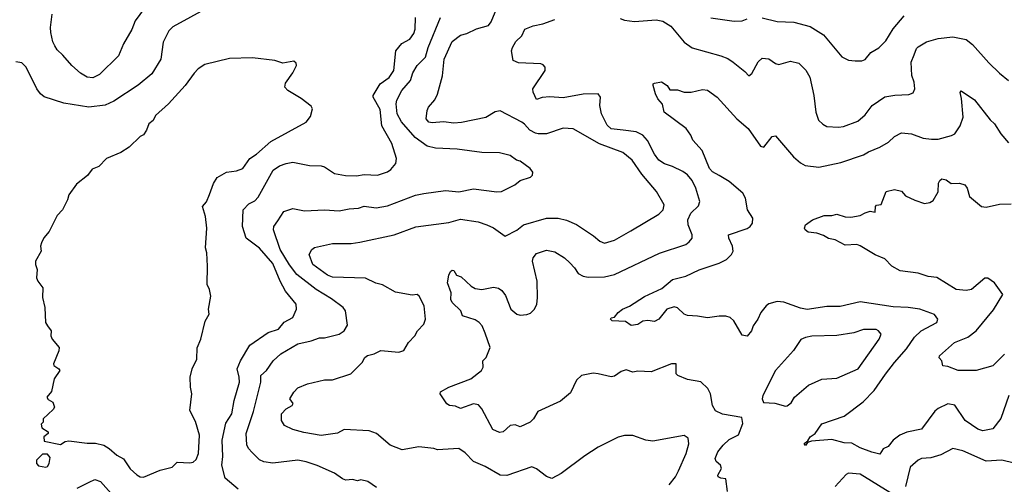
# Model space of a CAD drawing. Extents: x 1678759 to 1859541, y 384609 to 522867.
# Tile 307 of 466: x 1772378 to 1778315, y 481849 to 484652. Entities that reach past the tile are written whole.
import ezdxf

# ---------------------------------------------------------------- set-up
doc = ezdxf.new("R2010")
doc.units = 0

msp = doc.modelspace()

# ---------------------------------------------------------------- linework, layer by layer
at = {"layer": '0CON20XD'}
for points in [[(1773165, 484768), (1773073.9, 484646.1), (1773055, 484594), (1773004, 484506), (1772973.1, 484435), (1772858.7, 484321.3), (1772818.7, 484301.3), (1772785, 484305.7), (1772745, 484328.6), (1772691.9, 484375), (1772638.5, 484438.5), (1772605, 484470), (1772589.4, 484495), (1772578.3, 484518.3), (1772566.4, 484575), (1772564.5, 484605), (1772574.6, 484685.4)], [(1773513.9, 484726.1), (1773301.2, 484608.8), (1773278.1, 484585), (1773244, 484516), (1773228.9, 484415), (1773174.3, 484325), (1773092.4, 484257.6), (1772945, 484160), (1772892.9, 484137.1), (1772795, 484125.3), (1772645, 484148.2), (1772526.2, 484186.2), (1772504.1, 484204.1), (1772482.2, 484235), (1772417.5, 484365), (1772391.3, 484391.3), (1772355, 484397.5)], [(1776294.4, 481845), (1776332.9, 481895), (1776349.7, 481929.7), (1776397.1, 482035), (1776412.9, 482092.9), (1776408.1, 482128.1), (1776384.1, 482144.1), (1776195, 482109.1), (1776153.3, 482115), (1776075, 482144.3), (1776025, 482144), (1775985.9, 482134.1), (1775865, 482072.5), (1775785, 482021.2), (1775641.9, 481915), (1775586.6, 481883.4), (1775555, 481895.5), (1775495, 481942.1), (1775465, 481954.5), (1775315, 481901.8), (1775275, 481904.5), (1775185, 481957.3), (1775115, 481986.7), (1775065, 482038.1), (1775025, 482065.8), (1774897.3, 482057.3), (1774875, 482065.8), (1774785, 482074.4), (1774685, 482056.7), (1774612, 482085), (1774530, 482155), (1774485, 482171.5), (1774335, 482179.2), (1774295, 482157.8), (1774195, 482144.5), (1774091.4, 482161.4), (1774025, 482180.6), (1773973.9, 482203.9), (1773955.7, 482235), (1773956, 482275), (1773985, 482304.3), (1774021.2, 482325), (1774026.4, 482336.4), (1774006.7, 482365), (1774030.8, 482405), (1774055, 482430.6), (1774113.8, 482456.2), (1774215, 482478.8), (1774265, 482480), (1774375, 482515.7), (1774444, 482585), (1774460, 482615), (1774475, 482627.1), (1774515, 482635.8), (1774555, 482655.6), (1774665, 482646.7), (1774695, 482655.7), (1774722.5, 482705), (1774760, 482745), (1774776, 482775), (1774815.6, 482815), (1774825.6, 482845), (1774816.9, 482925), (1774786.2, 482985), (1774775, 482993.3), (1774745, 482990), (1774645, 483007.5), (1774565, 483052.9), (1774525, 483061.9), (1774462.3, 483092.3), (1774265, 483099.2), (1774235, 483111.5), (1774145, 483174.5), (1774122.5, 483235), (1774140, 483265), (1774155, 483277.8), (1774265, 483302.7), (1774377.6, 483302.4), (1774429.8, 483310.2), (1774635, 483353.8), (1774767.5, 483402.5), (1774965, 483429.1), (1775035, 483448.2), (1775141.7, 483431.7), (1775195, 483414.3), (1775235, 483395.6), (1775305, 483346.2), (1775375, 483382.5), (1775415, 483414.5), (1775555, 483455.5), (1775625, 483454.5), (1775675, 483442.5), (1775735, 483415.6), (1775838.3, 483348.3), (1775875, 483316.9), (1775905, 483304.4), (1775965, 483321.5), (1776062.4, 483377.6), (1776231.3, 483478.7), (1776258, 483505), (1776264, 483535), (1776218.6, 483615), (1776129.5, 483719.5), (1776070, 483805), (1776015, 483850), (1775874.1, 483904.1), (1775715, 483993.3), (1775655, 483998.1), (1775555, 483964.5), (1775505, 483962.9), (1775487.8, 483967.8), (1775454, 483985), (1775422.6, 484022.6), (1775405, 484034.5), (1775275, 484102.2), (1775245, 484096.5), (1775187.9, 484062.1), (1775041.5, 484031.5), (1774995, 484028.4), (1774933.3, 484036.7), (1774865, 484029.5), (1774845, 484033.5), (1774828.9, 484055), (1774834.4, 484105), (1774843.1, 484125), (1774881.1, 484168.9), (1774896.4, 484203.6), (1774926.7, 484313.3), (1774938, 484415), (1774985, 484520.6), (1775035, 484559.1), (1775075, 484569.5), (1775132.7, 484597.3), (1775205, 484616.7), (1775220.6, 484639.4), (1775268.5, 484755)], [(1773695, 481819.5), (1773616.4, 481886.4), (1773597.3, 481965), (1773603, 482017), (1773599.6, 482115), (1773621.4, 482218.6), (1773657.8, 482275), (1773671.1, 482355), (1773702.7, 482465), (1773702.3, 482495), (1773689.7, 482545), (1773708.9, 482595), (1773765, 482688.6), (1773875.5, 482764.5), (1773938.1, 482785), (1773972.2, 482827.8), (1774024, 482855), (1774046.9, 482905), (1774045.7, 482935), (1773980.6, 483015), (1773948.9, 483075), (1773905, 483181.8), (1773825, 483274.5), (1773743.7, 483333.7), (1773721.6, 483405), (1773725.8, 483505), (1773759.2, 483540.8), (1773795, 483560), (1773815, 483581.4), (1773907.1, 483745), (1773945, 483771.4), (1773984.3, 483784.3), (1774025, 483792.9), (1774125, 483772.9), (1774195, 483771.4), (1774216.7, 483765), (1774276.7, 483725), (1774341.7, 483711.7), (1774409.4, 483710.6), (1774455, 483717.7), (1774536.1, 483713.9), (1774595.4, 483734.6), (1774615, 483748), (1774645.8, 483785), (1774650.6, 483815), (1774622.1, 483905), (1774562.5, 484012.5), (1774551, 484111), (1774509.2, 484185), (1774508.8, 484195), (1774551.2, 484265), (1774605, 484302.9), (1774633.6, 484345), (1774645.4, 484465), (1774682.4, 484507.6), (1774730, 484535), (1774755, 484568), (1774763.5, 484595), (1774765.5, 484664.5)], [(1773787.9, 482287.9), (1773831.3, 482465), (1773832.8, 482505), (1773865.4, 482535), (1773905.6, 482595), (1773953.2, 482636.8), (1774055, 482697.3), (1774135, 482714.4), (1774185, 482731.9), (1774215, 482732.2), (1774304.6, 482755.4), (1774335.4, 482774.6), (1774355, 482810), (1774341.9, 482895), (1774328.1, 482915), (1774258, 482968), (1774165, 483024.7), (1774048.9, 483115), (1774005, 483174), (1773948.4, 483265), (1773907.5, 483385), (1773911.4, 483405), (1773935, 483438.8), (1773970.8, 483495), (1774025, 483513.1), (1774095, 483498.5), (1774215.6, 483504.4), (1774305, 483500), (1774365, 483511.9), (1774420, 483515), (1774455, 483527.1), (1774527.3, 483517.3), (1774595, 483530), (1774765, 483594.4), (1774814.4, 483604.4), (1774945, 483620.8), (1775025, 483613.3), (1775115, 483632.7), (1775255, 483614.5), (1775283.4, 483616.6), (1775364.4, 483655.6), (1775395, 483682.5), (1775457.1, 483702.9), (1775470, 483715), (1775473, 483733), (1775456.7, 483755), (1775395, 483799.2), (1775373.8, 483805), (1775335, 483831.9), (1775270.3, 483849.7), (1775165, 483851.1), (1775015, 483870.5), (1774885, 483877.3), (1774835, 483889.6), (1774761.9, 483941.9), (1774680.4, 484035), (1774654.8, 484084.8), (1774647.6, 484145), (1774652.9, 484167.1), (1774682, 484225), (1774734.3, 484285.7), (1774749.2, 484330.9), (1774775, 484375.7), (1774824.7, 484425.3), (1774840, 484485), (1774916, 484665)], [(1775185, 482760), (1775165.7, 482805), (1775149.2, 482825), (1775125, 482841.1), (1775047.5, 482865), (1775038, 482895), (1774986, 482945), (1774978, 482965), (1774980, 483005), (1774958.2, 483065), (1774965, 483110), (1774975, 483133.8), (1774985, 483142), (1774995, 483138.8), (1775011.4, 483111.4), (1775040.7, 483100.7), (1775100, 483045), (1775125, 483030.6), (1775165, 483024.3), (1775235, 483039.4), (1775265, 483032.9), (1775285, 483017.5), (1775307.4, 482987.4), (1775339.2, 482905), (1775374.6, 482874.6), (1775395, 482869.4), (1775435, 482872.9), (1775458.3, 482881.7), (1775481.2, 482905), (1775495.7, 482935), (1775501.1, 482975), (1775499.1, 483075), (1775469.4, 483195), (1775474.4, 483215), (1775495, 483241.4), (1775555, 483262.2), (1775605, 483250.9), (1775662.5, 483215), (1775695.4, 483185.4), (1775724.2, 483155), (1775745, 483120.8), (1775774.5, 483104.5), (1775805, 483098.5), (1775905, 483100.9), (1775965, 483115.5), (1776236, 483244), (1776393.6, 483296.4), (1776415, 483312), (1776432.5, 483335), (1776432.5, 483355), (1776409.2, 483415), (1776406.1, 483445), (1776424.6, 483485), (1776470.7, 483529.3), (1776478.6, 483555), (1776455, 483636), (1776432, 483682), (1776405, 483715.5), (1776376.4, 483736.4), (1776315, 483767.1), (1776265, 483782.7), (1776232.5, 483805), (1776205, 483840), (1776163.7, 483923.6), (1776135.6, 483955), (1776095.9, 483975.9), (1776017.5, 483985), (1775945, 483994.7), (1775919.6, 484015), (1775886.2, 484085), (1775875.8, 484135), (1775880, 484185), (1775865, 484205.8), (1775775, 484203.3), (1775655, 484180), (1775575, 484187.5), (1775527.5, 484182.5), (1775495, 484171.2), (1775474, 484215), (1775472.5, 484235), (1775546.7, 484345), (1775546.7, 484365), (1775535, 484380), (1775520, 484385), (1775385, 484391.1), (1775352.5, 484405), (1775343.8, 484465), (1775348.8, 484485), (1775369.7, 484520.3), (1775406.2, 484555), (1775423.3, 484595), (1775475, 484614.3), (1775533, 484627), (1775605, 484654.2)], [(1775999.4, 484659.4), (1776025, 484648.6), (1776085, 484641.5), (1776215, 484652), (1776255, 484642.7), (1776305, 484613.3), (1776385, 484516.7), (1776432.2, 484482.2), (1776605, 484433.5), (1776647.6, 484417.6), (1776680, 484395), (1776750.3, 484340.3), (1776775, 484313.8), (1776792.3, 484327.7), (1776831.1, 484398.9), (1776855, 484419.2), (1776895, 484415.5), (1776935, 484388.9), (1776955, 484382.5), (1777025, 484401.8), (1777075, 484390.5), (1777118.5, 484348.5), (1777141.9, 484305), (1777165.6, 484195), (1777177.5, 484095), (1777195, 484046), (1777220.9, 484020.9), (1777245, 484008.1), (1777314.1, 484004.1), (1777345, 484007.1), (1777430.5, 484039.5), (1777475, 484078), (1777517.5, 484135), (1777595, 484186.7), (1777655, 484196.7), (1777739.5, 484200.5), (1777765, 484210), (1777775.8, 484235), (1777770.6, 484275), (1777757.1, 484315), (1777752.9, 484395), (1777770.2, 484439.8), (1777785, 484478.8), (1777795, 484489.2), (1777845, 484518.1), (1777915, 484539.1), (1778005, 484549.5), (1778085, 484531.9), (1778123, 484503), (1778221.1, 484391.1), (1778285, 484329.2), (1778340, 484285)], [(1776545, 484664.4), (1776685, 484643.3), (1776735, 484645.7), (1776765, 484656.9)], [(1776855, 484662.7), (1776945, 484641.8), (1777045, 484636.5), (1777145, 484610.6), (1777225, 484561.4), (1777335, 484428.8), (1777375, 484407.5), (1777415, 484403.8), (1777455, 484404), (1777475, 484411.2), (1777510, 484455), (1777558.3, 484481.7), (1777600.8, 484525), (1777643.6, 484596.4), (1777710, 484675)], [(1773125, 481893.1), (1773225, 481934.6), (1773297.1, 481952.9), (1773328.1, 481981.9), (1773405, 481978.1), (1773425, 481982.5), (1773441.4, 481998.6), (1773455.8, 482035), (1773461.4, 482145), (1773437.3, 482227.3), (1773404, 482295), (1773415.7, 482395), (1773408, 482435), (1773406.7, 482495), (1773418.8, 482545), (1773445.7, 482605), (1773448.3, 482671.7), (1773470, 482725), (1773495.9, 482834.1), (1773520, 482875), (1773516.7, 482905), (1773530, 482985), (1773523.3, 483025), (1773508.8, 483055), (1773511.2, 483165), (1773507.5, 483245), (1773498.8, 483275), (1773506, 483395), (1773499.2, 483465), (1773480.8, 483525), (1773505, 483552.5), (1773522.4, 483597.6), (1773546.9, 483663.1), (1773569.5, 483700.5), (1773625, 483733.1), (1773685, 483740), (1773724, 483755), (1773765.3, 483814.7), (1773805, 483841.2), (1773892.7, 483917.3), (1774105.6, 484034.4), (1774131.7, 484068.3), (1774143.3, 484115), (1774135, 484131.2), (1774076, 484176), (1773995, 484224.5), (1773977.3, 484245), (1773981.7, 484268.3), (1774025, 484331.2), (1774046.2, 484375), (1774045, 484390), (1774031.7, 484401.7), (1773965, 484390), (1773916.1, 484406.1), (1773781.7, 484421.7), (1773642.3, 484417.7), (1773495, 484381.2), (1773455, 484356.2), (1773431.1, 484328.9), (1773375.6, 484254.4), (1773275.5, 484144.5), (1773196.7, 484075), (1773182.5, 484045), (1773156.4, 484023.6), (1773143.6, 483986.4), (1773125, 483957.5), (1773105, 483946.7), (1773037.3, 483882.7), (1772988.3, 483851.7), (1772902.5, 483815), (1772855, 483766.7), (1772815, 483750), (1772787, 483713), (1772720.5, 483659.5), (1772673.9, 483596.1), (1772666.7, 483565), (1772636.2, 483505), (1772605, 483470), (1772556.7, 483375), (1772524.2, 483335.8), (1772508.8, 483305), (1772503.8, 483285), (1772507.5, 483255), (1772473.8, 483195), (1772473.3, 483175), (1772483.3, 483145), (1772480, 483095), (1772486.7, 483075), (1772517.5, 483035), (1772516.4, 482976.4), (1772528.8, 482915), (1772534, 482825), (1772546.1, 482806.1), (1772567.5, 482775), (1772566.7, 482745), (1772573.9, 482723.9), (1772616.2, 482675), (1772613.8, 482655), (1772582.5, 482575), (1772583.3, 482565), (1772615, 482546.7), (1772620, 482535), (1772586.7, 482485), (1772570.7, 482409.3), (1772542.5, 482375), (1772550.7, 482360.7), (1772577.5, 482345), (1772587.5, 482315), (1772579.3, 482300.7), (1772520, 482245), (1772520, 482225), (1772508.3, 482211.7), (1772510.7, 482190.7), (1772550, 482165), (1772550, 482155), (1772523.3, 482135), (1772525, 482110), (1772625, 482090), (1772652.3, 482107.7), (1772675, 482112), (1772785, 482097.5), (1772835, 482097.3), (1772885, 482084.5), (1772917.5, 482065), (1772963.8, 482025), (1773003.7, 482003.7), (1773043.4, 481943.4), (1773085, 481906.4), (1773105, 481894.6), (1773125, 481893.1)], [(1777515, 482042.5), (1777445, 482068.2), (1777395, 482096.4), (1777349.8, 482099.8), (1777275, 482119.5), (1777151.4, 482108.6), (1777128.3, 482101.7), (1777115, 482083.8), (1777107.5, 482095), (1777129.3, 482110.7), (1777144.5, 482135.5), (1777174, 482155), (1777215, 482213.3), (1777349, 482261), (1777462.7, 482347.3), (1777530.4, 482415), (1777597.3, 482512.7), (1777652.3, 482585), (1777725, 482665.5), (1777773.4, 482736.6), (1777814.2, 482775.8), (1777907.5, 482825), (1777914.2, 482845), (1777894.5, 482874.5), (1777805, 482906.5), (1777735, 482916.5), (1777645, 482919.6), (1777445, 482949.1), (1777325, 482922.7), (1777245, 482921.8), (1777125, 482903.8), (1777085, 482910.9), (1776985, 482948.1), (1776945, 482951.4), (1776895, 482938.1), (1776878, 482925), (1776846.2, 482885), (1776828.8, 482845), (1776800, 482805), (1776790, 482775), (1776765, 482743.3), (1776735, 482748.8), (1776684.5, 482834.5), (1776661.2, 482855), (1776635, 482863.3), (1776595, 482864.5), (1776525, 482852.7), (1776465, 482864.2), (1776405, 482867.1), (1776385, 482875.8), (1776345, 482914), (1776325, 482920), (1776280, 482905), (1776231.2, 482845), (1776205, 482832), (1776165, 482837.5), (1776135.8, 482834.2), (1776105, 482812.5), (1776065, 482807.5), (1776031.7, 482831.7), (1775950, 482835), (1775940, 482845), (1775945, 482852.5), (1775965, 482856.7), (1775986.2, 482885), (1776013.3, 482905), (1776055, 482922.9), (1776145, 482982.7), (1776249.5, 483030.5), (1776314.7, 483085.3), (1776395, 483105.4), (1776475, 483143.8), (1776595, 483182.7), (1776639.2, 483205), (1776669.4, 483235), (1776678.9, 483255), (1776675.6, 483285), (1776654.4, 483335), (1776652.5, 483355), (1776765, 483392.2), (1776782.9, 483405), (1776795.7, 483425), (1776797.5, 483455), (1776765.4, 483505.4), (1776753.5, 483575), (1776738.2, 483605), (1776656.3, 483676.3), (1776595, 483711.5), (1776555, 483734.5), (1776536.4, 483755), (1776492.9, 483862.9), (1776436.2, 483925), (1776423.8, 483955), (1776396, 483995), (1776264.2, 484095), (1776252.9, 484142.9), (1776226.2, 484175), (1776212, 484205), (1776196.7, 484255), (1776197.5, 484265), (1776205, 484268.8), (1776247.3, 484277.3), (1776282.5, 484255), (1776298.3, 484228.3), (1776345, 484228.8), (1776384.1, 484214.1), (1776425.8, 484214.2), (1776495, 484231.2), (1776525, 484226.2), (1776584.2, 484185), (1776701.9, 484055), (1776770, 483995), (1776845, 483890), (1776865, 483883.3), (1776915, 483947.5), (1776935, 483952.5), (1777043.3, 483825), (1777085, 483788), (1777113.4, 483773.4), (1777197, 483763), (1777328.6, 483791.4), (1777465, 483837.5), (1777495, 483855.5), (1777565, 483882.5), (1777616.1, 483913.9), (1777652.2, 483947.8), (1777695, 483969.2), (1777755, 483962.9), (1777825, 483938.1), (1777875, 483932.2), (1777915, 483931.1), (1777996.7, 483953.3), (1778015.7, 483964.3), (1778048.7, 484011.3), (1778066.9, 484065), (1778057.3, 484177.3), (1778047.5, 484212.5), (1778055, 484222.5), (1778135, 484169.2), (1778228.9, 484048.9), (1778254.5, 484024.5), (1778293.9, 483963.9), (1778339.4, 483909.4)], [(1778315, 482633.6), (1778245, 482563.1), (1778145, 482535.6), (1778035.6, 482535.6), (1777975, 482559.2), (1777944.1, 482564.1), (1777937.5, 482595), (1777922, 482612), (1777923.3, 482623.3), (1778015, 482704.2), (1778095, 482737.1), (1778145, 482775.6), (1778248.7, 482901.3), (1778305.8, 482995), (1778255, 483064), (1778215, 483092.9), (1778197, 483093), (1778116.7, 483025), (1778085, 483019.2), (1778025, 483023.8), (1777907, 483097), (1777855, 483102.9), (1777795, 483122.5), (1777687.3, 483137.3), (1777636.2, 483165), (1777595, 483210), (1777535, 483234.5), (1777445, 483288.8), (1777424.5, 483295.5), (1777355, 483291.2), (1777295, 483323.1), (1777255, 483331.2), (1777225, 483350), (1777185, 483363.3), (1777131.2, 483371.2), (1777114.2, 483384.2), (1777110, 483395), (1777116.7, 483415), (1777157.5, 483445), (1777228.3, 483471.7), (1777275, 483470.8), (1777305, 483479.4), (1777355, 483462.2), (1777389.7, 483460.3), (1777445, 483470), (1777475, 483487.5), (1777505, 483496.2), (1777535, 483490), (1777537.5, 483525), (1777545, 483532.5), (1777573, 483537), (1777602.5, 483615), (1777651.7, 483628.3), (1777695, 483616.7), (1777719.5, 483589.5), (1777775, 483563.8), (1777834.1, 483544.1), (1777865, 483548.6), (1777885, 483562), (1777915, 483613.3), (1777918.8, 483665), (1777925, 483682.5), (1777937, 483693), (1777965, 483686.2), (1777995, 483663.5), (1778044.5, 483665.5), (1778077.1, 483655), (1778090.6, 483635), (1778103.8, 483585), (1778177.5, 483525), (1778205, 483520.8), (1778285, 483538.6), (1778355, 483541.9)], [(1776646.4, 481806.4), (1776635, 481882.5), (1776605, 481885.7), (1776589.2, 481895), (1776587.5, 481905), (1776609.2, 481945), (1776603.8, 481965), (1776576.7, 481986.7), (1776571.2, 482005), (1776587.5, 482045), (1776619.2, 482085), (1776655, 482118.6), (1776712.6, 482147.4), (1776738.8, 482215), (1776733, 482253), (1776615, 482272.5), (1776572.8, 482292.8), (1776554.7, 482324.7), (1776542.5, 482395), (1776527, 482427), (1776485, 482468), (1776405, 482480.6), (1776346.7, 482505), (1776336.7, 482515), (1776336.4, 482576.4), (1776307.5, 482575), (1776185, 482527.3), (1776105, 482532.1), (1776075, 482526.2), (1776035, 482539.3), (1776005, 482529.6), (1775965, 482502.5), (1775945, 482498.5), (1775865, 482515.7), (1775835, 482520), (1775765, 482506.2), (1775735, 482476.7), (1775698.6, 482401.4), (1775638.3, 482351.7), (1775501.9, 482288.1), (1775476.9, 482245), (1775455, 482224.4), (1775395, 482196.2), (1775365, 482208.8), (1775335, 482203.3), (1775292.5, 482165), (1775272, 482162), (1775230.6, 482180.6), (1775165, 482303.8), (1775145, 482328), (1775115, 482334.3), (1775035, 482305.7), (1775005, 482320.8), (1774970, 482325), (1774952.5, 482335), (1774912.5, 482395), (1774915, 482406.7), (1774965, 482435.6), (1775098.8, 482485), (1775163.3, 482535), (1775173.3, 482555), (1775170, 482595), (1775190, 482615), (1775214, 482675), (1775185, 482760)], [(1776995, 482320), (1777005, 482322.5), (1777028.8, 482341.2), (1777048.8, 482375), (1777135, 482448.2), (1777215, 482483.3), (1777305, 482489.6), (1777434, 482545), (1777560.8, 482725), (1777571.2, 482755), (1777556.7, 482775), (1777542.7, 482782.7), (1777465, 482782.5), (1777406.4, 482763.6), (1777305, 482746.4), (1777155, 482742.7), (1777115, 482735.5), (1777087.1, 482722.9), (1777042.8, 482657.2), (1776934.2, 482535), (1776858.8, 482385), (1776853.8, 482363.8), (1776863, 482343), (1776931.7, 482338.3), (1776995, 482320)], [(1778342.2, 482385), (1778293.8, 482246.2), (1778245, 482184), (1778185, 482171.8), (1778155, 482182.7), (1778079.5, 482235), (1778017, 482327), (1777975, 482335.6), (1777915, 482305.6), (1777895, 482289.4), (1777815, 482181.1), (1777727.3, 482162.7), (1777685.3, 482144.7), (1777644.7, 482115.3), (1777615, 482077.5), (1777585, 482063.8), (1777565, 482031.2), (1777515, 482042.5)], [(1774530.3, 481830.3), (1774476.8, 481866.8), (1774435, 481876), (1774415, 481870), (1774385, 481878), (1774345, 481873.8), (1774325, 481881.2), (1774276.2, 481916.2), (1774172.6, 481962.6), (1774105, 481984.6), (1774055, 481995.5), (1773905, 481976.5), (1773850, 481985), (1773825, 481997.1), (1773780.3, 482040.3), (1773758, 482065), (1773747.3, 482087.3), (1773743.3, 482155), (1773787.9, 482287.9)], [(1778375, 481977.5), (1778300, 481995), (1778205, 481989.5), (1778065, 482050.6), (1778005, 482064.2), (1777932.4, 482027.6), (1777871.5, 482008.5), (1777815.4, 482004.6), (1777795, 481994.4), (1777747.7, 481952.3), (1777718.9, 481835)], [(1772535, 481953.3), (1772545, 481956.7), (1772556.2, 481975), (1772561.7, 482011.7), (1772545, 482030), (1772515, 482030), (1772480, 481995), (1772480, 481975), (1772491.2, 481961.2), (1772535, 481953.3)], [(1772723.8, 481825), (1772797.3, 481862.7), (1772831.7, 481878.3), (1772865, 481866.8), (1772945, 481775.5)], [(1777625, 481800.4), (1777445, 481910.6), (1777375, 481915.8), (1777361.3, 481908.7), (1777293.9, 481836.1)]]:
    msp.add_lwpolyline(points, dxfattribs=at)

doc.saveas('drawing.dxf')
